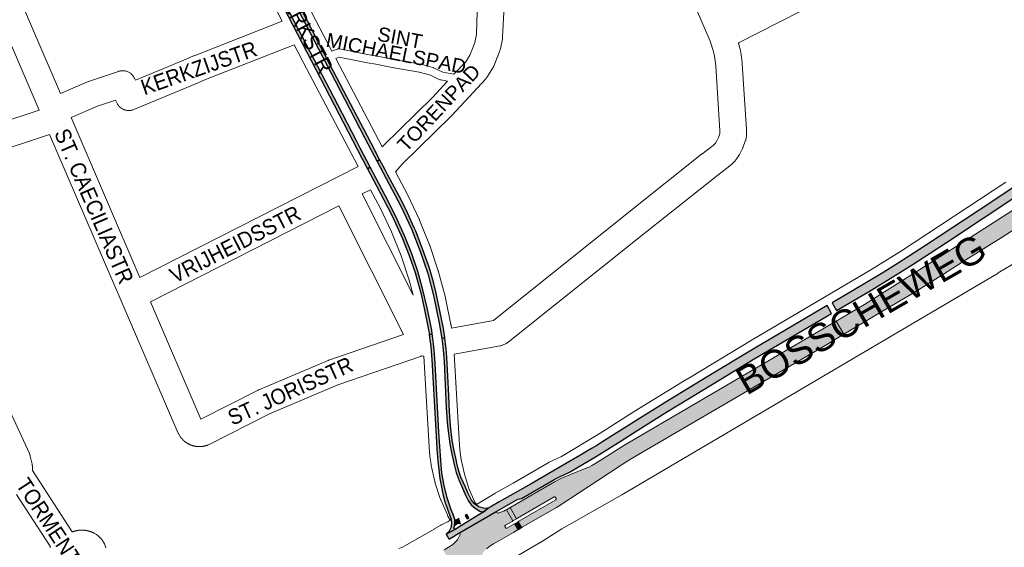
# Paper-space layout 'Layout1' of a CAD drawing. Header units: metres. Extents: x 123097 to 144122, y 392739 to 407589.
# Tile 444 of 510: x 137522 to 138008, y 398401 to 398661. Entities that reach past the tile are written whole.
import ezdxf
from ezdxf.enums import TextEntityAlignment as Align

# ---------------------------------------------------------------- set-up
doc = ezdxf.new("R2010")
doc.units = ezdxf.units.M
doc.header["$MEASUREMENT"] = 0
for name, color, linetype, lineweight in [('gs-anno-wegen algemeen tekst', 7, 'Continuous', 0), ('gs-knt-aanvullende hoofdweg', 7, 'Continuous', 0), ('gs-knt-hoofdweg', 7, 'Continuous', 0), ('gs-knt-paden', 7, 'Continuous', 0), ('gs-knt-wegen algemeen', 7, 'Continuous', 0), ('ir-ARC-asfalt-hoofdwegen-te inspecteren', 5, 'Continuous', 0), ('ir-ARC-fietspaden naastliggend- te inspecteren', 1, 'Continuous', 0)]:
    doc.layers.add(name, color=color, linetype=linetype, lineweight=lineweight)
doc.styles.add('Style-Arial', font='arial.ttf')

psp = doc.layouts.get("Layout1")

# ---------------------------------------------------------------- hatches: boundary and pattern name
at = {"layer": 'ir-ARC-asfalt-hoofdwegen-te inspecteren', "linetype": 'Continuous', "lineweight": 13, "extrusion": (0, 0, -1)}
psp.add_hatch(color=5, dxfattribs=at).paths.add_polyline_path([(-138029.238, 398578.61), (-138010.985, 398566.591), (-137987.113, 398551.265), (-137938.791, 398520.717), (-137924.774, 398512.498), (-137928.596, 398505.991), (-137935.836, 398510.26), (-137947.38, 398517.176), (-137962.836, 398526.303), (-137977.741, 398535.568), (-137988.855, 398542.675), (-138006.209, 398553.59), (-138017.887, 398561.109), (-138030.02, 398568.343), (-138043.712, 398575.871), (-138057.707, 398582.818), (-138061.759, 398584.712), (-138067.509, 398587.189), (-138065.134, 398593.273), (-138064.572, 398593.825), (-138063.944, 398594.906), (-138063.952, 398595.837), (-138061.488, 398599.602), (-138030.88, 398579.573)], flags=0)
at = {"layer": 'ir-ARC-asfalt-hoofdwegen-te inspecteren', "linetype": 'Continuous', "lineweight": 13}
for points in [[(137807.229, 398433.875), (137818.747, 398441.484), (137821.448, 398443.197), (137825.254, 398445.566), (137895.953, 398486.854), (137920.444, 398501.184), (137928.596, 398505.991), (137924.774, 398512.498), (137855.355, 398471.795), (137819.942, 398451.096), (137808.285, 398443.758), (137805.343, 398441.922), (137804.482, 398441.441), (137802.687, 398440.518), (137801.774, 398440.074), (137793.633, 398436.796), (137789.297, 398435.081), (137785.722, 398433.316), (137764.224, 398420.741), (137763.831, 398420.515), (137767.047, 398415.025), (137767.459, 398415.267), (137785.618, 398425.775), (137785.959, 398425.819), (137786.222, 398425.598), (137786.611, 398424.963), (137786.642, 398424.619), (137786.451, 398424.332), (137768.264, 398413.79), (137767.894, 398413.575), (137769.616, 398410.664), (137769.909, 398410.834), (137786.711, 398420.628), (137788.415, 398421.66), (137790.1, 398422.721), (137792.797, 398424.509)], [(137766.099, 398412.533), (137765.704, 398412.303), (137762.309, 398410.353), (137761.97, 398410.29), (137761.696, 398410.499), (137761.312, 398411.2), (137761.298, 398411.547), (137761.533, 398411.804), (137764.897, 398413.763), (137765.257, 398413.974), (137762.025, 398419.479), (137761.622, 398419.248), (137760.797, 398418.805), (137757.791, 398417.845), (137757.456, 398417.926), (137757.281, 398418.222), (137757.249, 398418.421), (137757.406, 398418.838), (137738.519, 398407.919), (137739.056, 398407.862), (137739.179, 398407.336), (137738.297, 398405.286), (137737.864, 398404.625), (137735.668, 398402.369), (137735.575, 398402.294), (137731.269, 398399.754), (137730.905, 398399.544), (137735.885, 398390.944), (137736.272, 398391.17), (137737.681, 398391.685), (137739.176, 398391.811), (137740.651, 398391.54), (137740.923, 398391.308), (137740.916, 398390.951), (137740.455, 398390.381), (137750.403, 398396.211), (137749.921, 398396.347), (137749.828, 398396.84), (137750.81, 398398.698), (137752.177, 398400.294), (137753.861, 398401.551), (137755.674, 398402.603), (137758.692, 398404.361), (137765.497, 398408.266), (137767.431, 398409.401), (137767.809, 398409.62)]]:
    psp.add_hatch(color=5, dxfattribs=at).paths.add_polyline_path(points, flags=0)
at = {"layer": 'ir-ARC-fietspaden naastliggend- te inspecteren', "linetype": 'Continuous', "lineweight": 30, "extrusion": (0, 0, -1)}
for points in [[(-137674.818, 398639.406), (-137660.603, 398666.75), (-137645.305, 398696.267), (-137635.546, 398715.199), (-137634.123, 398714.645), (-137643.969, 398695.565), (-137659.521, 398665.581), (-137677.592, 398630.903), (-137692.054, 398603.104), (-137693.724, 398599.919), (-137698.284, 398591.271), (-137699.456, 398592.237), (-137697.501, 398595.95), (-137696.905, 398597.081), (-137680.052, 398629.361)], [(-137726.136, 398525.156), (-137728.939, 398511.54), (-137730.233, 398503.942), (-137731.675, 398504.215), (-137731.652, 398504.403), (-137730.986, 398508.788), (-137727.444, 398526.285), (-137726.224, 398531.064), (-137724.891, 398535.812), (-137723.881, 398539.019), (-137722.838, 398542.169), (-137720.202, 398549.517), (-137717.313, 398556.77), (-137716.753, 398558.096), (-137715.762, 398560.381), (-137712.555, 398567.293), (-137709.089, 398574.079), (-137705.607, 398580.557), (-137703.516, 398584.527), (-137702.155, 398587.112), (-137699.456, 398592.237), (-137698.284, 398591.271), (-137704.249, 398579.961), (-137710.013, 398569.105), (-137715.162, 398557.945), (-137719.68, 398546.515), (-137723.243, 398535.937)], [(-137734.791, 398419.524), (-137732.843, 398425.432), (-137731.331, 398431.466), (-137730.263, 398437.595), (-137729.646, 398443.785), (-137728.703, 398457.799), (-137727.06, 398488.46), (-137726.764, 398494.238), (-137726.249, 398500), (-137725.764, 398503.984), (-137725.424, 398506.276), (-137724.004, 398505.766), (-137724.344, 398503.372), (-137724.747, 398500), (-137724.978, 398497.698), (-137725.273, 398493.517), (-137727.31, 398455.804), (-137727.697, 398449.591), (-137728.169, 398443.389), (-137729.208, 398434.943), (-137730.832, 398426.59), (-137731.716, 398423.448), (-137732.74, 398420.348), (-137734.571, 398415.19), (-137734.985, 398413.082), (-137734.729, 398410.948), (-137733.828, 398408.998), (-137732.369, 398407.42), (-137737.288, 398410.028), (-137736.933, 398409.866), (-137736.541, 398409.852), (-137736.238, 398410.056), (-137736.171, 398410.415), (-137736.404, 398411.473), (-137736.685, 398413.039), (-137736.568, 398414.625), (-137735.729, 398417.094)], [(-137733.971, 398468.013), (-137733.563, 398475.594), (-137733.273, 398482.247), (-137732.645, 398494.568), (-137732.252, 398499.193), (-137732.183, 398500), (-137731.675, 398504.215), (-137730.233, 398503.942), (-137730.712, 398500), (-137731.043, 398496.317), (-137731.263, 398492.623), (-137732.401, 398469.64), (-137733.021, 398460.814), (-137734.126, 398452.036), (-137735.146, 398446.926), (-137736.266, 398441.842), (-137737.308, 398437.805), (-137738.741, 398433.889), (-137741.988, 398426.421), (-137743.113, 398424.056), (-137744.677, 398421.955), (-137746.621, 398420.199), (-137748.869, 398418.855), (-137750.553, 398418.321), (-137753.088, 398420.279), (-137752.639, 398420.164), (-137750.706, 398420.206), (-137748.366, 398420.957), (-137746.344, 398422.355), (-137744.817, 398424.281), (-137742.968, 398427.87), (-137741.79, 398430.631), (-137739.64, 398435.569), (-137738.754, 398437.941), (-137738.091, 398440.385), (-137737.646, 398442.482), (-137737.4, 398443.487), (-137736.335, 398448.536), (-137735.368, 398453.606), (-137734.464, 398460.859), (-137734.272, 398463.369)], [(-137736.568, 398414.625), (-137736.685, 398413.039), (-137736.404, 398411.473), (-137736.549, 398411.833), (-137736.814, 398412.114), (-137738.078, 398412.89), (-137738.847, 398412.927), (-137739.42, 398412.412), (-137738.964, 398413.928), (-137738.413, 398415.411), (-137738.409, 398415.081), (-137738.205, 398414.821), (-137737.174, 398414.418), (-137736.838, 398414.431)]]:
    psp.add_hatch(color=1, dxfattribs=at).paths.add_polyline_path(points, flags=0)
at = {"layer": 'ir-ARC-fietspaden naastliggend- te inspecteren', "linetype": 'Continuous', "lineweight": 30}
for points in [[(137688.203, 398600.999), (137678.787, 398619.102), (137657.425, 398660.05), (137630.015, 398713.048), (137628.591, 398712.494), (137630.23, 398709.31), (137631.125, 398707.55), (137631.781, 398706.269), (137636.945, 398696.241), (137654.297, 398662.788), (137690.73, 398592.905), (137691.367, 398591.683), (137693.495, 398587.648), (137694.859, 398588.338), (137689.85, 398597.858)], [(138060.764, 398605.334), (138069.779, 398611.304), (138075.435, 398614.981), (138086.473, 398621.987), (138093.445, 398626.225), (138096.457, 398627.975), (138094.279, 398631.916), (138092.889, 398631.098), (138087.441, 398627.783), (138082.398, 398624.627), (138074.585, 398619.711), (138067.618, 398615.215), (138059.483, 398609.824), (138017.33, 398581.822), (137995.309, 398567.247), (137968.912, 398549.757), (137960.521, 398544.33), (137955.441, 398541.121), (137948.248, 398536.666), (137939.718, 398531.558), (137932.863, 398527.499), (137922.744, 398521.557), (137924.962, 398517.715), (137941.601, 398527.491), (137950.202, 398532.682), (137957.579, 398537.259), (137962.821, 398540.585), (137971.188, 398545.965), (137979.253, 398551.277), (138033.561, 398587.262), (138037.922, 398590.151), (138041.69, 398592.648)], [(137722.924, 398519.003), (137720.86, 398528.001), (137718.348, 398536.885), (137715.394, 398545.632), (137712.007, 398554.22), (137707.368, 398564.448), (137702.187, 398574.412), (137694.859, 398588.338), (137693.495, 398587.648), (137696.304, 398582.321), (137697.813, 398579.461), (137699.597, 398576.043), (137705.517, 398564.818), (137710.776, 398553.268), (137714.022, 398544.896), (137716.972, 398536.416), (137718.008, 398532.914), (137718.974, 398529.388), (137719.743, 398526.423), (137720.1, 398524.957), (137721.402, 398518.901), (137723.253, 398509.91), (137723.738, 398507.401), (137723.867, 398506.734), (137724.004, 398505.766), (137725.424, 398506.276), (137725.174, 398507.958)], [(137753.974, 398420.785), (137753.088, 398420.279), (137750.553, 398418.321), (137743.841, 398414.121), (137743.74, 398414.057), (137739.093, 398411.149), (137737.288, 398410.028), (137732.369, 398407.42), (137733.671, 398405.186), (137733.852, 398405.193), (137734.029, 398405.166), (137735.888, 398406.315), (137736.155, 398406.325), (137736.367, 398406.629), (137738.519, 398407.919), (137757.406, 398418.838), (137760.781, 398420.764), (137763.364, 398422.284), (137767.701, 398424.772), (137768.474, 398424.875), (137768.751, 398424.822), (137769.525, 398424.966), (137785.915, 398434.512), (137788.589, 398435.914), (137793.135, 398438.042), (137806.89, 398446.06), (137818.645, 398453.491), (137825.519, 398457.843), (137840.744, 398467.384), (137864.083, 398481.606), (137884.331, 398493.85), (137922.544, 398516.295), (137920.339, 398520.145), (137893.898, 398504.622), (137885.51, 398499.677), (137883.835, 398498.689), (137861.212, 398485.047), (137842.598, 398473.708), (137827.734, 398464.501), (137809.15, 398452.733), (137806.608, 398451.149), (137804.064, 398449.615), (137798.283, 398446.222), (137790.936, 398441.91), (137774.272, 398432.216), (137769.013, 398429.327), (137763.762, 398426.419), (137758.487, 398423.364)]]:
    psp.add_hatch(color=1, dxfattribs=at).paths.add_polyline_path(points, flags=0)

# ---------------------------------------------------------------- linework, layer by layer
at = {"layer": 'gs-knt-aanvullende hoofdweg', "color": 7, "linetype": 'Continuous', "flags": 128}
for points in [[(137611.385, 398770.607), (137612.029, 398769.281), (137636.532, 398722.137), (137636.538, 398722.125), (137637.396, 398720.476), (137637.416, 398720.436), (137637.803, 398719.68), (137637.809, 398719.669), (137637.823, 398719.641), (137668.003, 398660.73), (137668.019, 398660.699), (137675.956, 398645.552)], [(137651.318, 398660.357), (137627.075, 398707.678)], [(137688.872, 398588.793), (137663.471, 398637.018), (137663.47, 398637.021), (137657.314, 398648.723)], [(137677.835, 398641.979), (137700.817, 398598.366)], [(137707.243, 398586.164), (137713.209, 398574.897), (137713.352, 398574.613), (137718.996, 398562.764), (137719.091, 398562.555), (137719.18, 398562.344), (137724.092, 398550.173), (137724.174, 398549.96), (137724.25, 398549.744), (137728.411, 398537.296), (137728.48, 398537.078), (137728.542, 398536.858), (137731.937, 398524.18), (137731.993, 398523.958), (137732.042, 398523.734), (137734.659, 398510.872), (137734.694, 398510.69), (137734.72, 398510.534), (137734.724, 398510.508), (137734.944, 398509.102)], [(137716.093, 398525.281), (137714.093, 398532.751), (137710.077, 398544.765), (137705.337, 398556.511), (137699.86, 398568.01), (137694.953, 398577.278)], [(137734.317, 398414.35), (137733.221, 398416.331), (137733.063, 398416.632), (137732.918, 398416.94), (137729.672, 398424.31), (137729.576, 398424.539), (137729.543, 398424.624), (137729.53, 398424.655), (137729.487, 398424.772), (137729.406, 398425.007), (137726.908, 398432.661), (137726.834, 398432.899), (137726.813, 398432.977), (137726.801, 398433.018), (137726.791, 398433.058), (137726.769, 398433.138), (137726.712, 398433.38), (137724.985, 398441.244), (137724.93, 398441.518), (137724.885, 398441.794), (137724.316, 398445.781), (137724.292, 398445.966), (137724.273, 398446.152), (137723.903, 398450.162), (137723.883, 398450.428), (137721.351, 398495.243)], [(137736.345, 398496.123), (137738.871, 398451.409), (137739.212, 398447.718), (137739.715, 398444.193), (137741.302, 398436.966), (137743.568, 398430.022), (137746.526, 398423.307), (137747.234, 398422.029)]]:
    psp.add_lwpolyline(points, dxfattribs=at)
at = {"layer": 'gs-knt-hoofdweg', "color": 7, "linetype": 'Continuous', "flags": 128}
for points in [[(137747.234, 398422.029), (137748.913, 398423.019), (137756.366, 398427.509), (137756.527, 398427.603), (137765.385, 398432.597), (137782.694, 398442.655), (137782.931, 398442.786), (137783.172, 398442.906), (137789.261, 398445.798), (137807.89, 398456.966), (137825.114, 398467.866), (137825.185, 398467.91), (137851.135, 398483.867), (137851.181, 398483.895), (137883.313, 398503.293), (137883.375, 398503.33), (137941.958, 398537.813), (137956.973, 398547.18), (138008.562, 398580.941)], [(138151.684, 398574.856), (138130.343, 398581.699), (138119.979, 398583.039), (138113.781, 398582.468), (138101.738, 398580.37), (138088.878, 398577.397), (138076.172, 398573.694), (138063.32, 398568.77), (138053.621, 398564.08), (138041.328, 398557.603), (138034.788, 398554.018), (138004.824, 398536.224), (138004.802, 398536.21), (137819.064, 398426.915), (137818.973, 398426.863), (137789.415, 398410.104), (137778.575, 398403.238), (137778.38, 398403.119), (137763.934, 398394.666), (137763.763, 398394.57), (137759.483, 398392.236), (137756.294, 398390.496)], [(137709.005, 398400.362), (137710.797, 398400.996), (137726.665, 398410.156), (137726.672, 398410.16), (137729.772, 398411.945), (137729.924, 398412.03), (137730.078, 398412.11), (137733.34, 398413.763), (137734.317, 398414.35)]]:
    psp.add_lwpolyline(points, dxfattribs=at)
at = {"layer": 'gs-knt-paden', "color": 7, "linetype": 'Continuous', "flags": 128}
for points in [[(137675.956, 398645.552), (137678.527, 398646.612), (137678.619, 398646.648), (137678.712, 398646.678), (137678.807, 398646.704), (137678.903, 398646.726), (137678.999, 398646.742), (137679.097, 398646.754), (137679.195, 398646.762), (137679.293, 398646.764), (137679.391, 398646.762), (137679.489, 398646.754), (137679.587, 398646.742), (137679.684, 398646.726), (137694.309, 398643.828), (137698.395, 398643.08)], [(137732.973, 398630.753), (137729.731, 398631.399), (137729.638, 398631.42), (137729.545, 398631.445), (137729.454, 398631.475), (137729.365, 398631.509), (137729.277, 398631.547), (137724.546, 398633.746), (137718.974, 398635.251), (137706.599, 398637.345), (137706.541, 398637.356), (137697.625, 398639.135), (137693.571, 398639.876), (137693.542, 398639.881), (137679.498, 398642.664), (137677.835, 398641.979)], [(137698.395, 398643.08), (137707.298, 398641.304), (137719.74, 398639.199), (137719.835, 398639.18), (137719.929, 398639.157), (137725.762, 398637.581), (137725.844, 398637.557), (137725.925, 398637.529), (137726.005, 398637.498), (137726.084, 398637.464), (137730.753, 398635.294), (137736.168, 398634.215)]]:
    psp.add_lwpolyline(points, dxfattribs=at)
at = {"layer": 'gs-knt-wegen algemeen', "color": 7, "linetype": 'Continuous', "flags": 128}
for points in [[(137734.944, 398509.102), (137755.618, 398512.882), (137823.328, 398566.956), (137858.348, 398594.761), (137858.44, 398594.833), (137864.029, 398599.11), (137865.178, 398600.262), (137865.853, 398601.346), (137866.739, 398603.109), (137867.458, 398605.007), (137867.458, 398606.373), (137865.391, 398638.413), (137864.809, 398643.203), (137864.222, 398645.509), (137862.542, 398650.604), (137802.763, 398789.455), (137774.149, 398855.916)], [(138080.946, 398754.673), (138080.761, 398754.506), (138080.521, 398754.308), (138079.022, 398753.136), (138078.772, 398752.95), (138078.513, 398752.776), (138078.246, 398752.615), (138077.972, 398752.467), (137957.92, 398691.184), (137876.565, 398649.654)], [(137522.637, 398669.835), (137542.055, 398624.789)], [(137531.467, 398616.459), (137510.241, 398665.701)], [(137736.168, 398634.215), (137741.976, 398640.427), (137743.953, 398643.687), (137745.463, 398647.292), (137746.415, 398649.933), (137747.225, 398653.751), (137747.707, 398665.201)], [(137760.72, 398664.779), (137760.21, 398652.659), (137760.193, 398652.388), (137760.165, 398652.118), (137760.125, 398651.85), (137760.075, 398651.583), (137759.059, 398646.795), (137758.991, 398646.505), (137758.91, 398646.219), (137758.815, 398645.937), (137757.655, 398642.72), (137757.597, 398642.565), (137757.535, 398642.412), (137755.774, 398638.209), (137755.677, 398637.988), (137755.571, 398637.771), (137755.458, 398637.558), (137755.336, 398637.349), (137752.758, 398633.098), (137752.614, 398632.871), (137752.461, 398632.65), (137752.298, 398632.436), (137752.127, 398632.228), (137751.947, 398632.028), (137745.655, 398625.298)], [(137542.055, 398624.789), (137555.328, 398630.482), (137555.569, 398630.58), (137555.814, 398630.668), (137570.555, 398635.637), (137570.857, 398635.731), (137571.164, 398635.81), (137571.474, 398635.874), (137571.787, 398635.923), (137572.102, 398635.956), (137572.418, 398635.974), (137572.734, 398635.977), (137573.051, 398635.965), (137573.366, 398635.937), (137573.68, 398635.893), (137573.991, 398635.835), (137574.299, 398635.761), (137574.604, 398635.673), (137574.903, 398635.57), (137575.197, 398635.452), (137575.485, 398635.32), (137575.766, 398635.175), (137576.04, 398635.016), (137576.306, 398634.844), (137576.563, 398634.659), (137576.811, 398634.461), (137577.049, 398634.252), (137577.276, 398634.032), (137577.493, 398633.801), (137577.698, 398633.559), (137577.891, 398633.308), (137578.071, 398633.048), (137578.239, 398632.779), (137578.393, 398632.503), (137578.534, 398632.219), (137578.986, 398631.251), (137604.034, 398641.67), (137607.666, 398643.269), (137607.915, 398643.372), (137651.318, 398660.357)], [(137657.314, 398648.723), (137612.786, 398631.297)], [(137876.565, 398649.654), (137876.658, 398649.372), (137876.724, 398649.157), (137876.784, 398648.94), (137877.53, 398646.01), (137877.593, 398645.739), (137877.644, 398645.465), (137877.684, 398645.19), (137878.338, 398639.802), (137878.358, 398639.619), (137878.373, 398639.435), (137880.465, 398607.002), (137880.475, 398606.793), (137880.478, 398606.583), (137880.478, 398603.816), (137880.471, 398603.522), (137880.451, 398603.228), (137880.418, 398602.935), (137880.372, 398602.644), (137880.312, 398602.356), (137880.24, 398602.071), (137880.154, 398601.789), (137880.056, 398601.511), (137878.796, 398598.183), (137878.713, 398597.974), (137878.622, 398597.768), (137878.525, 398597.565), (137877.354, 398595.235), (137877.215, 398594.973), (137877.064, 398594.718), (137875.839, 398592.75), (137875.677, 398592.502), (137875.503, 398592.262), (137875.319, 398592.029), (137875.124, 398591.806), (137874.92, 398591.591), (137872.938, 398589.605), (137872.729, 398589.405), (137872.512, 398589.215), (137872.286, 398589.034), (137866.398, 398584.528), (137831.445, 398556.776), (137762.939, 398502.066), (137762.723, 398501.901), (137762.5, 398501.744), (137762.271, 398501.597), (137762.035, 398501.46), (137761.794, 398501.333), (137761.548, 398501.216), (137760.45, 398500.722), (137760.16, 398500.6), (137759.864, 398500.492), (137759.563, 398500.398), (137759.258, 398500.319), (137758.95, 398500.255), (137736.345, 398496.123)], [(137612.786, 398631.297), (137609.217, 398629.726), (137609.095, 398629.674), (137578.223, 398616.832), (137577.933, 398616.72), (137577.638, 398616.621), (137577.339, 398616.537), (137577.036, 398616.467), (137576.73, 398616.411), (137576.422, 398616.371), (137576.112, 398616.345), (137575.801, 398616.334), (137575.49, 398616.337), (137575.18, 398616.356), (137574.871, 398616.389), (137574.564, 398616.437), (137574.259, 398616.5), (137573.958, 398616.577), (137573.661, 398616.668), (137573.368, 398616.774), (137573.081, 398616.893), (137572.8, 398617.026), (137572.525, 398617.173), (137572.258, 398617.332), (137571.999, 398617.503), (137571.748, 398617.687), (137571.507, 398617.883), (137571.274, 398618.09), (137571.053, 398618.308), (137570.841, 398618.536), (137570.641, 398618.774), (137570.453, 398619.021), (137570.276, 398619.278), (137570.112, 398619.542), (137569.961, 398619.813), (137569.823, 398620.092), (137569.195, 398621.439), (137560.221, 398618.413), (137547.209, 398612.832)], [(137700.817, 398598.366), (137701.265, 398598.845), (137701.464, 398599.051), (137725.655, 398622.819), (137732.973, 398630.753)], [(137745.65, 398625.293), (137745.638, 398625.28), (137745.623, 398625.264), (137735.117, 398613.874), (137735.007, 398613.758), (137734.895, 398613.644), (137710.692, 398589.864), (137707.243, 398586.164)], [(137745.653, 398625.296), (137745.65, 398625.293)], [(137745.653, 398625.296), (137745.65, 398625.293)], [(137745.655, 398625.298), (137745.653, 398625.296)], [(137745.655, 398625.298), (137745.653, 398625.296)], [(137409.123, 398576.256), (137409.163, 398576.254), (137409.167, 398576.254), (137409.17, 398576.254), (137409.21, 398576.254), (137409.253, 398576.254), (137409.297, 398576.254), (137409.34, 398576.256), (137409.384, 398576.258), (137409.427, 398576.26), (137409.471, 398576.264), (137409.514, 398576.268), (137409.557, 398576.273), (137409.6, 398576.279), (137409.643, 398576.285), (137409.686, 398576.292), (137409.729, 398576.3), (137409.772, 398576.308), (137409.814, 398576.318), (137409.857, 398576.328), (137409.899, 398576.338), (137409.941, 398576.349), (137531.467, 398616.459)], [(137547.209, 398612.832), (137581.19, 398534.002)], [(137536.641, 398604.456), (137416.264, 398564.726)], [(137602.615, 398453.786), (137601.98, 398454.436), (137601.778, 398454.653), (137601.586, 398454.88), (137601.404, 398455.115), (137601.233, 398455.358), (137601.074, 398455.609), (137600.366, 398456.778), (137600.219, 398457.036), (137600.083, 398457.3), (137599.959, 398457.57), (137571.98, 398522.477), (137536.641, 398604.456)], [(137581.19, 398534.002), (137679.215, 398583.879), (137688.872, 398588.793)], [(137694.953, 398577.278), (137690.901, 398575.217)], [(137690.901, 398575.217), (137716.093, 398525.281)], [(137679.297, 398569.313), (137586.354, 398522.022)], [(137711.247, 398505.981), (137679.297, 398569.313)], [(137586.354, 398522.022), (137611.272, 398464.217)], [(137493.772, 398518.27), (137526.656, 398447.217), (137526.767, 398446.964), (137526.867, 398446.706), (137526.956, 398446.443), (137527.034, 398446.178), (137527.1, 398445.909), (137527.996, 398441.918), (137528.051, 398441.645), (137528.095, 398441.37), (137528.126, 398441.093), (137528.146, 398440.815)], [(137611.272, 398464.217), (137639.475, 398478.474), (137639.673, 398478.57), (137639.875, 398478.659), (137674.066, 398493.127), (137674.271, 398493.21), (137674.478, 398493.286), (137711.247, 398505.981)], [(137720.231, 398495.314), (137719.598, 398495.09), (137678.936, 398481.051), (137645.152, 398466.755), (137615.312, 398451.67), (137615.05, 398451.545), (137614.783, 398451.432), (137614.692, 398451.396), (137614.6, 398451.361), (137614.509, 398451.327), (137614.418, 398451.293), (137614.325, 398451.261), (137614.233, 398451.229), (137614.14, 398451.198), (137614.048, 398451.168), (137613.954, 398451.138), (137613.861, 398451.109), (137613.767, 398451.081), (137613.674, 398451.054), (137613.58, 398451.028), (137613.485, 398451.002), (137613.39, 398450.978), (137613.296, 398450.954), (137613.201, 398450.931), (137613.106, 398450.908), (137613.01, 398450.887), (137612.916, 398450.866), (137612.82, 398450.847), (137612.724, 398450.827), (137612.628, 398450.809), (137612.532, 398450.792), (137612.436, 398450.775), (137612.339, 398450.759), (137612.242, 398450.744), (137612.147, 398450.73), (137612.05, 398450.717), (137611.952, 398450.704), (137611.855, 398450.693), (137611.759, 398450.682), (137611.662, 398450.672), (137611.564, 398450.663), (137611.467, 398450.654), (137611.37, 398450.647), (137611.272, 398450.64), (137611.174, 398450.634), (137611.077, 398450.629), (137610.98, 398450.625), (137610.882, 398450.621), (137610.784, 398450.619), (137610.686, 398450.617), (137610.589, 398450.616), (137610.491, 398450.616), (137610.394, 398450.617), (137610.296, 398450.618), (137610.199, 398450.62), (137610.101, 398450.624), (137610.003, 398450.628), (137609.905, 398450.633), (137609.809, 398450.638), (137609.711, 398450.645), (137609.613, 398450.652), (137609.516, 398450.66), (137609.419, 398450.669), (137609.322, 398450.679), (137609.224, 398450.69), (137609.127, 398450.701), (137609.031, 398450.713), (137608.934, 398450.726), (137608.837, 398450.741), (137608.74, 398450.755), (137608.645, 398450.771), (137608.548, 398450.787), (137608.452, 398450.804), (137608.356, 398450.822), (137608.261, 398450.841), (137608.165, 398450.861), (137608.069, 398450.881), (137607.973, 398450.903), (137607.879, 398450.925), (137607.784, 398450.948), (137607.689, 398450.971), (137607.594, 398450.996), (137607.5, 398451.021), (137607.406, 398451.047), (137607.312, 398451.074), (137607.218, 398451.102), (137607.125, 398451.13), (137607.032, 398451.159), (137606.939, 398451.19), (137606.846, 398451.221), (137606.754, 398451.252), (137606.662, 398451.284), (137606.57, 398451.318), (137606.478, 398451.352), (137606.387, 398451.386), (137606.296, 398451.422), (137606.205, 398451.458), (137606.115, 398451.495), (137606.025, 398451.533), (137605.935, 398451.572), (137605.846, 398451.611), (137605.756, 398451.651), (137605.668, 398451.692), (137605.58, 398451.734), (137605.492, 398451.776), (137605.404, 398451.819), (137605.317, 398451.863), (137605.23, 398451.908), (137605.143, 398451.953), (137605.057, 398451.999), (137604.972, 398452.046), (137604.886, 398452.093), (137604.801, 398452.142), (137604.717, 398452.191), (137604.633, 398452.24), (137604.549, 398452.291), (137604.466, 398452.342), (137604.383, 398452.394), (137604.301, 398452.446), (137604.219, 398452.499), (137604.137, 398452.553), (137604.056, 398452.608), (137603.976, 398452.663), (137603.896, 398452.719), (137603.816, 398452.776), (137603.737, 398452.833), (137603.659, 398452.89), (137603.581, 398452.949), (137603.503, 398453.009), (137603.426, 398453.069), (137603.35, 398453.129), (137603.273, 398453.19), (137603.198, 398453.252), (137603.122, 398453.315), (137603.048, 398453.378), (137602.828, 398453.576), (137602.714, 398453.687), (137602.62, 398453.781)], [(137720.234, 398495.314), (137720.231, 398495.314)], [(137720.234, 398495.314), (137720.231, 398495.314)], [(137721.351, 398495.243), (137720.891, 398495.272), (137720.234, 398495.314)], [(137602.62, 398453.781), (137602.617, 398453.783), (137602.615, 398453.786)], [(137602.62, 398453.781), (137602.617, 398453.783), (137602.615, 398453.786)], [(137602.627, 398453.781), (137602.623, 398453.78), (137602.62, 398453.781)], [(137528.146, 398440.815), (137528.227, 398439.185), (137528.235, 398438.927), (137528.232, 398438.843)], [(137528.232, 398438.843), (137528.234, 398438.84), (137528.234, 398438.838)], [(137528.232, 398438.843), (137528.234, 398438.84), (137528.234, 398438.838)], [(137528.234, 398438.838), (137547.791, 398408.523), (137547.905, 398408.568), (137548.027, 398408.615), (137548.15, 398408.661), (137548.273, 398408.705), (137548.396, 398408.749), (137548.52, 398408.791), (137548.644, 398408.831), (137548.769, 398408.871), (137548.894, 398408.909), (137549.019, 398408.946), (137549.145, 398408.981), (137549.271, 398409.015), (137549.397, 398409.048), (137549.524, 398409.08), (137549.651, 398409.111), (137549.779, 398409.14), (137549.906, 398409.167), (137550.034, 398409.194), (137550.163, 398409.219), (137550.291, 398409.243), (137550.42, 398409.265), (137550.549, 398409.286), (137550.678, 398409.306), (137550.808, 398409.324), (137550.937, 398409.341), (137551.067, 398409.357), (137551.197, 398409.372), (137551.327, 398409.385), (137551.457, 398409.397), (137551.587, 398409.407), (137551.718, 398409.416), (137551.848, 398409.424), (137551.979, 398409.431), (137552.109, 398409.436), (137552.24, 398409.439), (137552.371, 398409.442), (137552.501, 398409.443), (137552.632, 398409.443), (137552.763, 398409.441), (137552.894, 398409.438), (137553.024, 398409.434), (137553.155, 398409.428), (137553.285, 398409.421), (137553.416, 398409.413), (137553.546, 398409.404), (137553.676, 398409.393), (137553.806, 398409.38), (137553.936, 398409.367), (137554.066, 398409.352), (137554.196, 398409.335), (137554.326, 398409.318), (137554.455, 398409.299), (137554.584, 398409.278), (137554.713, 398409.257), (137554.842, 398409.234), (137554.97, 398409.209), (137555.098, 398409.184), (137555.226, 398409.157), (137555.354, 398409.129), (137555.481, 398409.099), (137555.608, 398409.068), (137555.735, 398409.036), (137555.861, 398409.003), (137556.109, 398408.935), (137556.23, 398408.901), (137556.352, 398408.866), (137556.472, 398408.83), (137556.593, 398408.792), (137556.713, 398408.753), (137556.832, 398408.713), (137556.951, 398408.671), (137556.99, 398408.657), (137557.105, 398408.615), (137557.221, 398408.572), (137557.335, 398408.527), (137557.45, 398408.482), (137557.564, 398408.435), (137557.677, 398408.387), (137557.79, 398408.338), (137557.935, 398408.273), (137558.049, 398408.22), (137558.163, 398408.166), (137558.275, 398408.11), (137558.388, 398408.054), (137558.499, 398407.996), (137558.61, 398407.938), (137558.721, 398407.878), (137558.837, 398407.813), (137559.708, 398407.27), (137560.53, 398406.653), (137561.296, 398405.967), (137561.397, 398405.866), (137561.483, 398405.779), (137561.569, 398405.691), (137561.653, 398405.602), (137561.737, 398405.512), (137561.82, 398405.421), (137561.901, 398405.329), (137561.982, 398405.237), (137562.013, 398405.201), (137562.094, 398405.105), (137562.175, 398405.009), (137562.254, 398404.911), (137562.332, 398404.813), (137562.41, 398404.714), (137562.486, 398404.614), (137562.561, 398404.513), (137562.635, 398404.412), (137562.71, 398404.306), (137562.782, 398404.203), (137562.853, 398404.099), (137562.923, 398403.994), (137562.991, 398403.889), (137563.059, 398403.782), (137563.125, 398403.675), (137563.19, 398403.568), (137563.21, 398403.534), (137563.272, 398403.428), (137563.334, 398403.322), (137563.394, 398403.214), (137563.453, 398403.106), (137563.511, 398402.998), (137563.567, 398402.889), (137563.623, 398402.779), (137563.688, 398402.649), (137564.097, 398401.706), (137564.423, 398400.732)], [(137536.768, 398400.921), (137536.849, 398401.023), (137536.931, 398401.124), (137537.009, 398401.219), (137520.323, 398427.085)]]:
    psp.add_lwpolyline(points, dxfattribs=at)
at = {"layer": 'ir-ARC-asfalt-hoofdwegen-te inspecteren', "color": 5, "linetype": 'Continuous', "lineweight": 13}
for points in [[(138029.238, 398578.61), (138010.985, 398566.591), (137987.113, 398551.265), (137938.791, 398520.717), (137924.774, 398512.498), (137928.596, 398505.991), (137935.836, 398510.26), (137947.38, 398517.176), (137962.836, 398526.303), (137977.741, 398535.568), (137988.855, 398542.675), (138006.209, 398553.59), (138017.887, 398561.109), (138030.02, 398568.343), (138043.712, 398575.871), (138057.707, 398582.818), (138061.759, 398584.712), (138067.509, 398587.189), (138065.134, 398593.273), (138064.572, 398593.825), (138063.944, 398594.906), (138063.952, 398595.837), (138061.488, 398599.602), (138030.88, 398579.573)], [(137807.229, 398433.875), (137818.747, 398441.484), (137821.448, 398443.197), (137825.254, 398445.566), (137895.953, 398486.854), (137920.444, 398501.184), (137928.596, 398505.991), (137924.774, 398512.498), (137855.355, 398471.795), (137819.942, 398451.096), (137808.285, 398443.758), (137805.343, 398441.922), (137804.482, 398441.441), (137802.687, 398440.518), (137801.774, 398440.074), (137793.633, 398436.796), (137789.297, 398435.081), (137785.722, 398433.316), (137764.224, 398420.741), (137763.831, 398420.515), (137767.047, 398415.025), (137767.459, 398415.267), (137785.618, 398425.775), (137785.959, 398425.819), (137786.222, 398425.598), (137786.611, 398424.963), (137786.642, 398424.619), (137786.451, 398424.332), (137768.264, 398413.79), (137767.894, 398413.575), (137769.616, 398410.664), (137769.909, 398410.834), (137786.711, 398420.628), (137788.415, 398421.66), (137790.1, 398422.721), (137792.797, 398424.509)], [(137765.257, 398413.974), (137767.047, 398415.025), (137763.831, 398420.515), (137762.025, 398419.479)], [(137767.894, 398413.575), (137766.099, 398412.533), (137767.809, 398409.62), (137769.616, 398410.664)]]:
    psp.add_lwpolyline(points, close=True, dxfattribs=at)
psp.add_lwpolyline([(137752.177, 398400.294), (137753.861, 398401.551), (137755.674, 398402.603), (137758.692, 398404.361), (137765.497, 398408.266), (137767.431, 398409.401), (137767.809, 398409.62), (137766.099, 398412.533), (137765.704, 398412.303), (137762.309, 398410.353), (137761.97, 398410.29), (137761.696, 398410.499), (137761.312, 398411.2), (137761.298, 398411.547), (137761.533, 398411.804), (137764.897, 398413.763), (137765.257, 398413.974), (137762.025, 398419.479), (137761.622, 398419.248), (137760.797, 398418.805), (137757.791, 398417.845), (137757.456, 398417.926), (137757.281, 398418.222), (137757.249, 398418.421), (137757.406, 398418.838), (137738.519, 398407.919), (137739.056, 398407.862), (137739.179, 398407.336), (137738.297, 398405.286), (137737.864, 398404.625), (137735.668, 398402.369), (137735.575, 398402.294), (137731.269, 398399.754)], dxfattribs=at)
psp.add_solid([(137765.257, 398413.974), (137767.047, 398415.025), (137762.025, 398419.479), (137763.831, 398420.515)], dxfattribs=at)
at = {"layer": 'ir-ARC-asfalt-hoofdwegen-te inspecteren', "color": 5, "linetype": 'Continuous', "lineweight": 13, "extrusion": (0, 0, -1)}
psp.add_solid([(-137767.894, 398413.575), (-137766.099, 398412.533), (-137769.616, 398410.664), (-137767.809, 398409.62)], dxfattribs=at)
at = {"layer": 'ir-ARC-fietspaden naastliggend- te inspecteren', "color": 1, "linetype": 'Continuous', "lineweight": 30}
for points in [[(137674.818, 398639.406), (137660.603, 398666.75), (137645.305, 398696.267), (137635.546, 398715.199), (137634.123, 398714.645), (137643.969, 398695.565), (137659.521, 398665.581), (137677.592, 398630.903), (137692.054, 398603.104), (137693.724, 398599.919), (137698.284, 398591.271), (137699.456, 398592.237), (137697.501, 398595.95), (137696.905, 398597.081), (137680.052, 398629.361)], [(137688.203, 398600.999), (137678.787, 398619.102), (137657.425, 398660.05), (137630.015, 398713.048), (137628.591, 398712.494), (137630.23, 398709.31), (137631.125, 398707.55), (137631.781, 398706.269), (137636.945, 398696.241), (137654.297, 398662.788), (137690.73, 398592.905), (137691.367, 398591.683), (137693.495, 398587.648), (137694.859, 398588.338), (137689.85, 398597.858)], [(137726.136, 398525.156), (137728.939, 398511.54), (137730.233, 398503.942), (137731.675, 398504.215), (137731.652, 398504.403), (137730.986, 398508.788), (137727.444, 398526.285), (137726.224, 398531.064), (137724.891, 398535.812), (137723.881, 398539.019), (137722.838, 398542.169), (137720.202, 398549.517), (137717.313, 398556.77), (137716.753, 398558.096), (137715.762, 398560.381), (137712.555, 398567.293), (137709.089, 398574.079), (137705.607, 398580.557), (137703.516, 398584.527), (137702.155, 398587.112), (137699.456, 398592.237), (137698.284, 398591.271), (137704.249, 398579.961), (137710.013, 398569.105), (137715.162, 398557.945), (137719.68, 398546.515), (137723.243, 398535.937)], [(137722.924, 398519.003), (137720.86, 398528.001), (137718.348, 398536.885), (137715.394, 398545.632), (137712.007, 398554.22), (137707.368, 398564.448), (137702.187, 398574.412), (137694.859, 398588.338), (137693.495, 398587.648), (137696.304, 398582.321), (137697.813, 398579.461), (137699.597, 398576.043), (137705.517, 398564.818), (137710.776, 398553.268), (137714.022, 398544.896), (137716.972, 398536.416), (137718.008, 398532.914), (137718.974, 398529.388), (137719.743, 398526.423), (137720.1, 398524.957), (137721.402, 398518.901), (137723.253, 398509.91), (137723.738, 398507.401), (137723.867, 398506.734), (137724.004, 398505.766), (137725.424, 398506.276), (137725.174, 398507.958)], [(137753.974, 398420.785), (137753.088, 398420.279), (137750.553, 398418.321), (137743.841, 398414.121), (137743.74, 398414.057), (137739.093, 398411.149), (137737.288, 398410.028), (137732.369, 398407.42), (137733.671, 398405.186), (137733.852, 398405.193), (137734.029, 398405.166), (137735.888, 398406.315), (137736.155, 398406.325), (137736.367, 398406.629), (137738.519, 398407.919), (137757.406, 398418.838), (137760.781, 398420.764), (137763.364, 398422.284), (137767.701, 398424.772), (137768.474, 398424.875), (137768.751, 398424.822), (137769.525, 398424.966), (137785.915, 398434.512), (137788.589, 398435.914), (137793.135, 398438.042), (137806.89, 398446.06), (137818.645, 398453.491), (137825.519, 398457.843), (137840.744, 398467.384), (137864.083, 398481.606), (137884.331, 398493.85), (137922.544, 398516.295), (137920.339, 398520.145), (137893.898, 398504.622), (137885.51, 398499.677), (137883.835, 398498.689), (137861.212, 398485.047), (137842.598, 398473.708), (137827.734, 398464.501), (137809.15, 398452.733), (137806.608, 398451.149), (137804.064, 398449.615), (137798.283, 398446.222), (137790.936, 398441.91), (137774.272, 398432.216), (137769.013, 398429.327), (137763.762, 398426.419), (137758.487, 398423.364)], [(137734.791, 398419.524), (137732.843, 398425.432), (137731.331, 398431.466), (137730.263, 398437.595), (137729.646, 398443.785), (137728.703, 398457.799), (137727.06, 398488.46), (137726.764, 398494.238), (137726.249, 398500), (137725.764, 398503.984), (137725.424, 398506.276), (137724.004, 398505.766), (137724.344, 398503.372), (137724.747, 398500), (137724.978, 398497.698), (137725.273, 398493.517), (137727.31, 398455.804), (137727.697, 398449.591), (137728.169, 398443.389), (137729.208, 398434.943), (137730.832, 398426.59), (137731.716, 398423.448), (137732.74, 398420.348), (137734.571, 398415.19), (137734.985, 398413.082), (137734.729, 398410.948), (137733.828, 398408.998), (137732.369, 398407.42), (137737.288, 398410.028), (137736.933, 398409.866), (137736.541, 398409.852), (137736.238, 398410.056), (137736.171, 398410.415), (137736.404, 398411.473), (137736.685, 398413.039), (137736.568, 398414.625), (137735.729, 398417.094)], [(137733.971, 398468.013), (137733.563, 398475.594), (137733.273, 398482.247), (137732.645, 398494.568), (137732.252, 398499.193), (137732.183, 398500), (137731.675, 398504.215), (137730.233, 398503.942), (137730.712, 398500), (137731.043, 398496.317), (137731.263, 398492.623), (137732.401, 398469.64), (137733.021, 398460.814), (137734.126, 398452.036), (137735.146, 398446.926), (137736.266, 398441.842), (137737.308, 398437.805), (137738.741, 398433.889), (137741.988, 398426.421), (137743.113, 398424.056), (137744.677, 398421.955), (137746.621, 398420.199), (137748.869, 398418.855), (137750.553, 398418.321), (137753.088, 398420.279), (137752.639, 398420.164), (137750.706, 398420.206), (137748.366, 398420.957), (137746.344, 398422.355), (137744.817, 398424.281), (137742.968, 398427.87), (137741.79, 398430.631), (137739.64, 398435.569), (137738.754, 398437.941), (137738.091, 398440.385), (137737.646, 398442.482), (137737.4, 398443.487), (137736.335, 398448.536), (137735.368, 398453.606), (137734.464, 398460.859), (137734.272, 398463.369)], [(137736.568, 398414.625), (137736.685, 398413.039), (137736.404, 398411.473), (137736.549, 398411.833), (137736.814, 398412.114), (137738.078, 398412.89), (137738.847, 398412.927), (137739.42, 398412.412), (137738.964, 398413.928), (137738.413, 398415.411), (137738.409, 398415.081), (137738.205, 398414.821), (137737.174, 398414.418), (137736.838, 398414.431)], [(137743.496, 398415.557), (137742.521, 398417.083), (137741.701, 398416.582), (137742.631, 398415.048)]]:
    psp.add_lwpolyline(points, close=True, dxfattribs=at)
psp.add_lwpolyline([(138017.33, 398581.822), (137995.309, 398567.247), (137968.912, 398549.757), (137960.521, 398544.33), (137955.441, 398541.121), (137948.248, 398536.666), (137939.718, 398531.558), (137932.863, 398527.499), (137922.744, 398521.557), (137924.962, 398517.715), (137941.601, 398527.491), (137950.202, 398532.682), (137957.579, 398537.259), (137962.821, 398540.585), (137971.188, 398545.965), (137979.253, 398551.277), (138033.561, 398587.262)], dxfattribs=at)
at = {"layer": 'ir-ARC-fietspaden naastliggend- te inspecteren', "color": 1, "linetype": 'Continuous', "lineweight": 30, "extrusion": (0, 0, -1)}
psp.add_solid([(-137743.496, 398415.557), (-137742.521, 398417.083), (-137742.631, 398415.048), (-137741.701, 398416.582)], dxfattribs=at)

# ---------------------------------------------------------------- texts
at = {"layer": 'gs-anno-wegen algemeen tekst', "color": 7, "style": 'Style-Arial', "width": 0.909091}
for s, rotation, p in [('KERKSTR', 297.5747, (137662.783, 398656.038)), ('KERKZIJSTR', 19.31633, (137610.288, 398637.31)), ('ST. CAECILIASTR', 293.4296, (137558.56, 398569.162)), ('VRIJHEIDSSTR', 27.0135, (137628.19, 398550.397)), ('ST. JORISSTR', 24.4276, (137655.411, 398478.051)), ('TORMENTIL', 303.26386, (137538.383, 398410.349))]:
    psp.add_text(s, height=7.7, rotation=rotation, dxfattribs=at).set_placement(p, align=Align.MIDDLE_CENTER)
at = {"layer": 'gs-anno-wegen algemeen tekst', "color": 7, "style": 'Style-Arial'}
for s, height, rotation, p in [('SINT', 7, 349.36348, (137709.556, 398652.239)), ('MICHAELSPAD', 7, 348.86329, (137707.673, 398644.557)), ('TORENPAD', 7, 46.78819, (137728.684, 398617.649)), ('BOSSCHEWEG', 13.6, 29.8721, (137937.103, 398515.956))]:
    psp.add_text(s, height=height, rotation=rotation, dxfattribs=at).set_placement(p, align=Align.MIDDLE_CENTER)

doc.saveas('drawing.dxf')
